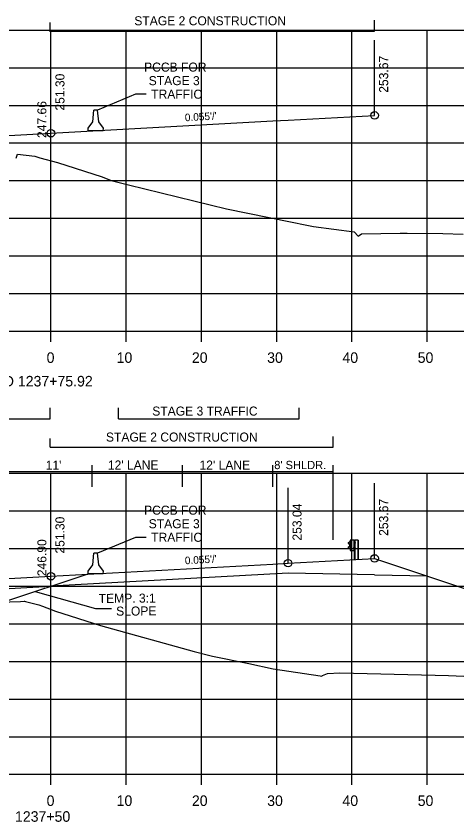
# Model space of a CAD drawing. Extents: x 1342547 to 1344156, y -1532351 to -1517216.
# Drawn here: x 1342698.2 to 1342756.8, y -1529141.2 to -1529034.2 of the extents above; entities that cross this region are included whole.
import ezdxf

# ---------------------------------------------------------------- set-up
doc = ezdxf.new("R2010")
doc.units = 0
for name, color, linetype in [('R_Alt Surface', 7, 'Continuous'), ('R_Axis', 7, 'Continuous'), ('R_Axis Annot', 7, 'Continuous'), ('R_Draft', 7, 'Continuous'), ('R_Exist Surface', 7, 'Continuous'), ('R_Fin Surface', 7, 'Continuous'), ('R_Grid', 7, 'Continuous'), ('R_MOT', 7, 'Continuous'), ('R_No Plot', 7, 'Continuous'), ('R_Xsect Elev', 7, 'Continuous'), ('R_Xsect Slope', 7, 'Continuous')]:
    doc.layers.add(name, color=color, linetype=linetype)

msp = doc.modelspace()

# ---------------------------------------------------------------- linework, layer by layer
at = {"layer": 'R_Alt Surface'}
for points in [[(1342745.87, -1529108.44), (1342734.37, -1529108.21), (1342702.87, -1529109.95)], [(1342745.87, -1529108.44), (1342752.88, -1529108.58)], [(1342665.52, -1529112), (1342702.87, -1529109.95)]]:
    msp.add_lwpolyline(points, dxfattribs=at)
at = {"layer": 'R_Axis'}
for p, q in [((1342562.87, -1529076.08), (1342842.87, -1529076.08)), ((1342702.87, -1529077.48), (1342702.87, -1529076.08)), ((1342712.87, -1529077.48), (1342712.87, -1529076.08)), ((1342722.87, -1529077.48), (1342722.87, -1529076.08)), ((1342732.87, -1529077.48), (1342732.87, -1529076.08)), ((1342742.87, -1529077.48), (1342742.87, -1529076.08)), ((1342752.87, -1529077.48), (1342752.87, -1529076.08)), ((1342562.87, -1529134.92), (1342842.87, -1529134.92)), ((1342702.87, -1529136.32), (1342702.87, -1529134.92)), ((1342712.87, -1529136.32), (1342712.87, -1529134.92)), ((1342722.87, -1529136.32), (1342722.87, -1529134.92)), ((1342732.87, -1529136.32), (1342732.87, -1529134.92)), ((1342742.87, -1529136.32), (1342742.87, -1529134.92)), ((1342752.87, -1529136.32), (1342752.87, -1529134.92))]:
    msp.add_line(p, q, dxfattribs=at)
at = {"layer": 'R_Draft'}
for p, q in [((1342702.78, -1529036.31), (1342702.78, -1529035.07)), ((1342745.87, -1529036.21), (1342745.87, -1529034.78)), ((1342702.78, -1529036.21), (1342745.87, -1529036.21)), ((1342702.78, -1529087.69), (1342702.78, -1529086.26)), ((1342711.85, -1529087.69), (1342711.85, -1529086.26)), ((1342735.85, -1529087.69), (1342735.85, -1529086.26)), ((1342659.87, -1529087.69), (1342702.78, -1529087.69)), ((1342711.85, -1529087.69), (1342735.85, -1529087.69)), ((1342702.78, -1529091.49), (1342702.78, -1529090.34)), ((1342740.38, -1529091.49), (1342740.38, -1529090.06)), ((1342702.78, -1529091.49), (1342740.38, -1529091.49)), ((1342742.66, -1529105.18), (1342742.66, -1529103.82)), ((1342743.16, -1529103.81), (1342743.17, -1529103.81)), ((1342743.16, -1529103.81), (1342743.23, -1529103.81)), ((1342743.19, -1529106.33), (1342743.19, -1529103.81)), ((1342743.66, -1529103.81), (1342743.66, -1529106.33)), ((1342743.69, -1529103.81), (1342743.69, -1529106.33)), ((1342742.39, -1529104.13), (1342742.52, -1529104.03)), ((1342742.56, -1529104.38), (1342742.39, -1529104.28)), ((1342742.51, -1529104.98), (1342742.39, -1529104.87)), ((1342742.4, -1529104.15), (1342742.53, -1529104.04)), ((1342742.58, -1529104.36), (1342742.4, -1529104.25)), ((1342742.53, -1529104.96), (1342742.4, -1529104.85)), ((1342742.41, -1529104.71), (1342742.57, -1529104.61)), ((1342742.43, -1529104.73), (1342742.58, -1529104.63)), ((1342742.63, -1529105.04), (1342742.51, -1529104.98)), ((1342742.52, -1529104.03), (1342742.63, -1529103.97)), ((1342742.53, -1529104.04), (1342742.62, -1529103.99)), ((1342742.63, -1529105.02), (1342742.53, -1529104.96)), ((1342742.6, -1529104.56), (1342742.6, -1529104.43)), ((1342742.62, -1529104.56), (1342742.62, -1529104.43)), ((1342742.67, -1529104.56), (1342742.67, -1529104.44)), ((1342742.67, -1529104.44), (1342742.72, -1529104.44)), ((1342742.67, -1529104.47), (1342742.72, -1529104.47)), ((1342742.67, -1529104.53), (1342742.72, -1529104.53)), ((1342742.67, -1529104.53), (1342742.72, -1529104.53)), ((1342742.67, -1529104.56), (1342742.72, -1529104.56)), ((1342742.73, -1529104.55), (1342742.73, -1529104.45)), ((1342743.15, -1529104.12), (1342743.1, -1529104.12)), ((1342743.1, -1529104.12), (1342743.1, -1529104.24)), ((1342743.15, -1529104.24), (1342743.1, -1529104.24)), ((1342743.1, -1529104.93), (1342743.1, -1529104.8)), ((1342743.1, -1529104.8), (1342743.15, -1529104.8)), ((1342743.1, -1529104.93), (1342743.15, -1529104.93)), ((1342743.11, -1529104.18), (1342743.16, -1529104.18)), ((1342743.11, -1529104.87), (1342743.16, -1529104.87)), ((1342743.23, -1529104.24), (1342743.23, -1529104.11)), ((1342743.23, -1529104.11), (1342743.28, -1529104.11)), ((1342743.23, -1529104.14), (1342743.28, -1529104.14)), ((1342743.23, -1529104.21), (1342743.27, -1529104.21)), ((1342743.23, -1529104.21), (1342743.28, -1529104.21)), ((1342743.23, -1529104.24), (1342743.28, -1529104.24)), ((1342743.24, -1529104.93), (1342743.24, -1529104.8)), ((1342743.24, -1529104.8), (1342743.29, -1529104.8)), ((1342743.24, -1529104.83), (1342743.29, -1529104.83)), ((1342743.24, -1529104.9), (1342743.28, -1529104.9)), ((1342743.24, -1529104.9), (1342743.29, -1529104.9)), ((1342743.24, -1529104.93), (1342743.29, -1529104.93)), ((1342743.29, -1529104.22), (1342743.29, -1529104.13)), ((1342743.3, -1529104.91), (1342743.3, -1529104.82)), ((1342743.16, -1529105.18), (1342743.2, -1529105.18))]:
    msp.add_line(p, q, dxfattribs=at)
for points in [[(1342714.09, -1529044.61), (1342709.08, -1529046.7)], [(1342715.53, -1529044.61), (1342714.09, -1529044.61)], [(1342714.09, -1529103.45), (1342709.08, -1529105.53)], [(1342715.53, -1529103.45), (1342714.09, -1529103.45)], [(1342743.69, -1529103.81), (1342743.23, -1529103.81), (1342743.23, -1529106.33)]]:
    msp.add_lwpolyline(points, dxfattribs=at)
for points in [[(1342742.64, -1529103.81), (1342742.64, -1529105.18), (1342743.16, -1529105.18), (1342743.16, -1529103.81)], [(1342742.68, -1529104.42), (1342742.68, -1529104.58), (1342742.67, -1529104.58), (1342742.67, -1529104.42)], [(1342742.73, -1529104.47), (1342742.73, -1529104.53), (1342742.76, -1529104.53), (1342742.76, -1529104.47)], [(1342743.11, -1529104.12), (1342743.11, -1529104.24), (1342743.16, -1529104.24), (1342743.16, -1529104.12)], [(1342743.11, -1529104.8), (1342743.11, -1529104.93), (1342743.16, -1529104.93), (1342743.16, -1529104.8)], [(1342743.23, -1529104.09), (1342743.23, -1529104.26), (1342743.22, -1529104.26), (1342743.22, -1529104.09)], [(1342743.24, -1529104.78), (1342743.24, -1529104.95), (1342743.23, -1529104.95), (1342743.23, -1529104.78)], [(1342743.29, -1529104.15), (1342743.29, -1529104.21), (1342743.31, -1529104.21), (1342743.31, -1529104.15)], [(1342743.3, -1529104.83), (1342743.3, -1529104.9), (1342743.32, -1529104.9), (1342743.32, -1529104.83)]]:
    msp.add_lwpolyline(points, close=True, dxfattribs=at)
for centre, radius, start, end in [((1342742.43, -1529104.2), 0.0856, 122.0217, 240.7501), ((1342742.47, -1529104.8), 0.109, 120.88, 214.7816), ((1342742.43, -1529104.2), 0.062, 122.0217, 240.7501), ((1342742.47, -1529104.8), 0.0854, 120.88, 214.7816), ((1342742.54, -1529104.44), 0.0622, 4.9556, 61.894), ((1342742.6, -1529104.5), 0.0453, 93.9303, 257.0446), ((1342742.55, -1529104.57), 0.0462, 293.1464, 8.2196), ((1342742.54, -1529104.44), 0.0865, 4.9556, 61.894), ((1342742.55, -1529104.57), 0.0703, 293.1464, 8.2196), ((1342742.71, -1529104.45), 0.022, 317.7756, 45.4255), ((1342742.64, -1529104.5), 0.0922, 339.7423, 20.2577), ((1342742.7, -1529104.55), 0.025, 323.3766, 39.0666), ((1342743.26, -1529104.13), 0.022, 317.7756, 45.4255), ((1342743.19, -1529104.18), 0.0922, 339.7423, 20.2577), ((1342743.26, -1529104.22), 0.025, 323.3766, 39.0666), ((1342743.27, -1529104.82), 0.022, 317.7756, 45.4255), ((1342743.2, -1529104.87), 0.0922, 339.7423, 20.2577), ((1342743.27, -1529104.91), 0.025, 323.3766, 39.0666)]:
    msp.add_arc(centre, radius, start, end, dxfattribs=at)
at = {"layer": 'R_Exist Surface'}
for points in [[(1342698.25, -1529053.09), (1342698.41, -1529052.57), (1342700.74, -1529052.85), (1342701.41, -1529053.03), (1342703.76, -1529053.67), (1342709.68, -1529055.58), (1342710.89, -1529056.04), (1342713.18, -1529056.63), (1342726.21, -1529059.81), (1342734.71, -1529061.57), (1342736.89, -1529061.99), (1342737.76, -1529062.15), (1342743.17, -1529062.89), (1342743.68, -1529063.44), (1342744.13, -1529063.15), (1342749.27, -1529063.05), (1342750.2, -1529063.07), (1342754.94, -1529063.11), (1342757.66, -1529063.17)], [(1342688.96, -1529112.3), (1342698.84, -1529111.95), (1342699.32, -1529111.94), (1342699.38, -1529111.92), (1342699.49, -1529111.95), (1342701.26, -1529112.43), (1342701.74, -1529112.59), (1342703.48, -1529113.24), (1342709.44, -1529115.15), (1342721.9, -1529118.61), (1342724.33, -1529119.23), (1342729.15, -1529120.22), (1342732.4, -1529120.9), (1342738.65, -1529121.85), (1342738.8, -1529121.87), (1342738.89, -1529121.86), (1342738.97, -1529121.8), (1342739.62, -1529121.53), (1342741.25, -1529121.42), (1342753.91, -1529121.76), (1342755.69, -1529121.81), (1342763.85, -1529122.13)]]:
    msp.add_lwpolyline(points, dxfattribs=at)
at = {"layer": 'R_Fin Surface'}
msp.add_line((1342696.61, -1529112.03), (1342707.83, -1529108.28), dxfattribs=at)
for points in [[(1342659.87, -1529052.14), (1342671.37, -1529051.51), (1342673.37, -1529051.4), (1342702.87, -1529049.78), (1342732.37, -1529048.15), (1342734.37, -1529048.04), (1342745.88, -1529047.41)], [(1342649.15, -1529113.28), (1342653.18, -1529113.2), (1342659.86, -1529110.98), (1342659.87, -1529110.98), (1342671.37, -1529110.35), (1342673.37, -1529110.24), (1342702.87, -1529108.61), (1342732.37, -1529106.99), (1342734.37, -1529106.88), (1342745.87, -1529106.25), (1342745.88, -1529106.25), (1342791.66, -1529121.51)]]:
    msp.add_lwpolyline(points, dxfattribs=at)
at = {"layer": 'R_Grid'}
for p, q in [((1342562.87, -1529036.08), (1342842.87, -1529036.08)), ((1342702.87, -1529076.08), (1342702.87, -1529036.08)), ((1342712.87, -1529076.08), (1342712.87, -1529036.08)), ((1342722.87, -1529076.08), (1342722.87, -1529036.08)), ((1342732.87, -1529076.08), (1342732.87, -1529036.08)), ((1342742.87, -1529076.08), (1342742.87, -1529036.08)), ((1342752.87, -1529076.08), (1342752.87, -1529036.08)), ((1342562.87, -1529041.08), (1342842.87, -1529041.08)), ((1342562.87, -1529046.08), (1342842.87, -1529046.08)), ((1342562.87, -1529051.08), (1342842.87, -1529051.08)), ((1342562.87, -1529056.08), (1342842.87, -1529056.08)), ((1342562.87, -1529061.08), (1342842.87, -1529061.08)), ((1342562.87, -1529066.08), (1342842.87, -1529066.08)), ((1342562.87, -1529071.08), (1342842.87, -1529071.08)), ((1342562.87, -1529076.08), (1342842.87, -1529076.08)), ((1342562.87, -1529094.92), (1342842.87, -1529094.92)), ((1342702.87, -1529134.92), (1342702.87, -1529094.92)), ((1342712.87, -1529134.92), (1342712.87, -1529094.92)), ((1342722.87, -1529134.92), (1342722.87, -1529094.92)), ((1342732.87, -1529134.92), (1342732.87, -1529094.92)), ((1342742.87, -1529134.92), (1342742.87, -1529094.92)), ((1342752.87, -1529134.92), (1342752.87, -1529094.92)), ((1342562.87, -1529099.92), (1342842.87, -1529099.92)), ((1342562.87, -1529104.92), (1342842.87, -1529104.92)), ((1342562.87, -1529109.92), (1342842.87, -1529109.92)), ((1342562.87, -1529114.92), (1342842.87, -1529114.92)), ((1342562.87, -1529119.92), (1342842.87, -1529119.92)), ((1342562.87, -1529124.92), (1342842.87, -1529124.92)), ((1342562.87, -1529129.92), (1342842.87, -1529129.92)), ((1342562.87, -1529134.92), (1342842.87, -1529134.92))]:
    msp.add_line(p, q, dxfattribs=at)
at = {"layer": 'R_MOT'}
for p, q in [((1342708.42, -1529048.28), (1342708.58, -1529046.7)), ((1342708.83, -1529046.7), (1342708.58, -1529046.7)), ((1342709.08, -1529046.7), (1342708.83, -1529046.7)), ((1342709.25, -1529048.28), (1342709.08, -1529046.7)), ((1342707.84, -1529049.11), (1342708.42, -1529048.28)), ((1342709.84, -1529049.11), (1342709.25, -1529048.28)), ((1342707.83, -1529049.45), (1342707.84, -1529049.11)), ((1342709.83, -1529049.45), (1342709.84, -1529049.11)), ((1342709.83, -1529049.45), (1342707.83, -1529049.45)), ((1342708.42, -1529107.11), (1342708.58, -1529105.53)), ((1342708.83, -1529105.53), (1342708.58, -1529105.53)), ((1342709.08, -1529105.53), (1342708.83, -1529105.53)), ((1342709.25, -1529107.11), (1342709.08, -1529105.53)), ((1342707.84, -1529107.95), (1342708.42, -1529107.11)), ((1342709.84, -1529107.95), (1342709.25, -1529107.11)), ((1342707.83, -1529108.28), (1342707.84, -1529107.95)), ((1342709.83, -1529108.28), (1342709.84, -1529107.95)), ((1342709.83, -1529108.28), (1342707.83, -1529108.28))]:
    msp.add_line(p, q, dxfattribs=at)
at = {"layer": 'R_No Plot'}
for centre in [(1342745.87, -1529047.41), (1342745.88, -1529047.41), (1342702.87, -1529049.78), (1342745.87, -1529106.25), (1342745.88, -1529106.25), (1342734.37, -1529106.88), (1342702.87, -1529108.61)]:
    msp.add_circle(centre, 0.5, dxfattribs=at)
at = {"layer": 'R_Xsect Elev'}
for p, q in [((1342745.87, -1529047.41), (1342745.87, -1529037.41)), ((1342745.88, -1529047.41), (1342745.88, -1529037.41)), ((1342702.87, -1529049.78), (1342702.87, -1529039.78)), ((1342702.87, -1529053.42), (1342702.87, -1529043.42)), ((1342708.37, -1529096.74), (1342708.37, -1529093.88)), ((1342720.37, -1529096.74), (1342720.37, -1529093.88)), ((1342732.37, -1529096.74), (1342732.37, -1529093.88)), ((1342740.37, -1529103.8), (1342740.37, -1529093.88)), ((1342740.37, -1529094.73), (1342659.87, -1529094.73)), ((1342745.87, -1529106.25), (1342745.87, -1529096.25)), ((1342745.88, -1529106.25), (1342745.88, -1529096.25)), ((1342734.37, -1529106.88), (1342734.37, -1529096.88)), ((1342702.87, -1529108.61), (1342702.87, -1529098.61)), ((1342702.87, -1529113.01), (1342702.87, -1529103.01)), ((1342700.79, -1529110.64), (1342708.78, -1529112.9)), ((1342708.78, -1529112.9), (1342710.92, -1529112.9))]:
    msp.add_line(p, q, dxfattribs=at)

# ---------------------------------------------------------------- texts
at = {"layer": 'R_Axis Annot'}
for s, p in [('0', (1342702.3, -1529080.28)), ('10', (1342711.6, -1529080.28)), ('20', (1342721.6, -1529080.28)), ('30', (1342731.6, -1529080.28)), ('40', (1342741.6, -1529080.28)), ('50', (1342751.6, -1529080.28)), (' BRIDGE END 1237+75.92', (1342685.79, -1529083.41)), ('0', (1342702.3, -1529139.12)), ('10', (1342711.6, -1529139.12)), ('20', (1342721.6, -1529139.12)), ('30', (1342731.6, -1529139.12)), ('40', (1342741.6, -1529139.12)), ('50', (1342751.6, -1529139.12)), ('1237+50', (1342698.1, -1529141.22))]:
    msp.add_text(s, height=1.4, dxfattribs=at).set_placement(p)
at = {"layer": 'R_Draft'}
for s, p in [('STAGE 2 CONSTRUCTION', (1342713.95, -1529035.45)), ('PCCB FOR', (1342715.25, -1529041.6)), ('STAGE 3', (1342715.86, -1529043.4)), ('TRAFFIC', (1342716.19, -1529045.2)), ('STAGE 3 TRAFFIC', (1342716.33, -1529087.28)), ('STAGE 2 CONSTRUCTION', (1342710.18, -1529090.73)), ('PCCB FOR', (1342715.25, -1529100.44)), ('STAGE 3', (1342715.86, -1529102.24)), ('TRAFFIC', (1342716.19, -1529104.04))]:
    msp.add_text(s, height=1.2, dxfattribs=at).set_placement(p)
at = {"layer": 'R_Xsect Elev'}
for s, p in [('253.67', (1342747.67, -1529044.41)), ('253.67', (1342747.68, -1529044.41)), ('251.30', (1342704.67, -1529046.78)), ('247.66', (1342702.27, -1529050.42)), ('253.67', (1342747.67, -1529103.25)), ('253.67', (1342747.68, -1529103.25)), ('253.04', (1342736.17, -1529103.88)), ('251.30', (1342704.67, -1529105.61)), ('246.90', (1342702.27, -1529108.61))]:
    msp.add_text(s, height=1.2, rotation=90, dxfattribs=at).set_placement(p)
for s, height, p in [("12' LANE", 1.2, (1342710.44, -1529094.44)), ("11'", 1.2, (1342702.18, -1529094.47)), ("12' LANE", 1.2, (1342722.61, -1529094.45)), ("8' SHLDR.", 1.1, (1342732.54, -1529094.39))]:
    msp.add_text(s, height=height, dxfattribs=at).set_placement(p)
at = {"layer": 'R_Xsect Slope'}
for s, height, rotation, p in [("0.055'/'", 1, 3.1481, (1342720.69, -1529048.2)), ("0.055'/'", 1, 3.1481, (1342720.69, -1529107.03)), ('TEMP. 3:1', 1.2, 0.3758, (1342709.22, -1529112.16)), ('SLOPE', 1.2, 0.3758, (1342711.54, -1529113.85))]:
    msp.add_text(s, height=height, rotation=rotation, dxfattribs=at).set_placement(p)

doc.saveas('drawing.dxf')
